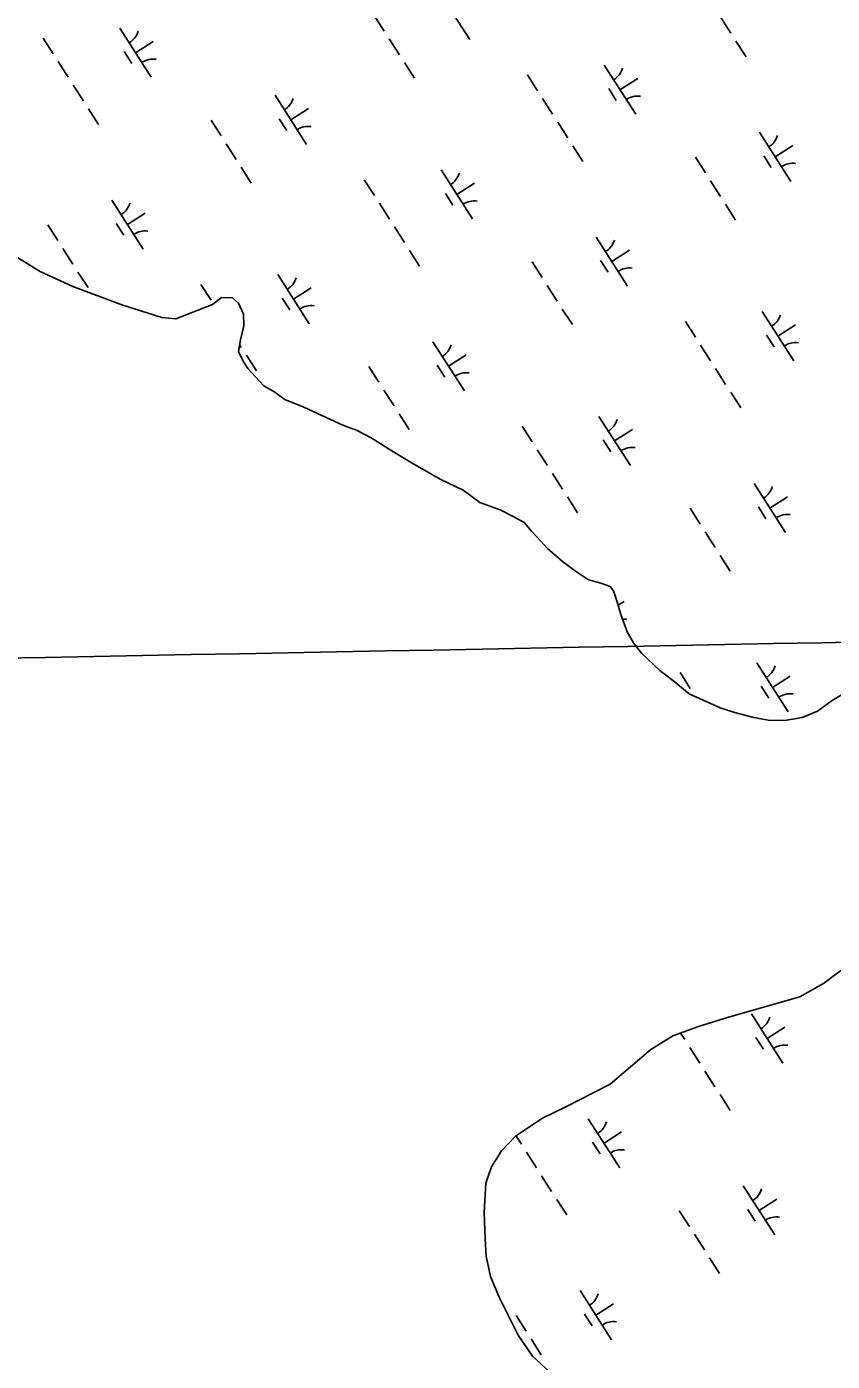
# Model space of a CAD drawing. Extents: x 3962991 to 3983549, y 181631 to 204078.
# Drawn here: x 3969320 to 3970011, y 193769 to 194913 of the extents above; entities that cross this region are included whole.
import ezdxf

# ---------------------------------------------------------------- set-up
doc = ezdxf.new("R2010")
doc.units = 0
doc.layers.add('V-GRID-MAJR', color=7, linetype='Continuous')
doc.layers.add('V-WETL-SWMP', color=7, linetype='Continuous')

msp = doc.modelspace()

# ---------------------------------------------------------------- linework, layer by layer
at = {"layer": 'V-GRID-MAJR'}
msp.add_spline([(3968046, 194348.3), (3973372.6, 194448.6), (3978699.2, 194549.8), (3978985.3, 194555.2)], degree=3, dxfattribs=at)
at = {"layer": 'V-WETL-SWMP'}
for p, q in [((3969672.9, 194944.1), (3969699.9, 194902)), ((3969618, 194922.8), (3969626.6, 194909.3)), ((3969915.4, 194921), (3969924, 194907.6)), ((3969399.8, 194911.9), (3969426.8, 194869.8)), ((3969334, 194903.4), (3969342.6, 194889.9)), ((3969413.3, 194890.8), (3969428.5, 194900.5)), ((3969630.9, 194902.6), (3969639.6, 194889.1)), ((3969928.3, 194900.8), (3969937, 194887.4)), ((3969403.6, 194891.7), (3969410.1, 194881.6)), ((3969346.9, 194883.2), (3969355.5, 194869.7)), ((3969643.9, 194882.4), (3969652.5, 194868.9)), ((3969815.3, 194880.1), (3969842.3, 194838.1)), ((3969359.9, 194863), (3969368.5, 194849.5)), ((3969749.5, 194871.7), (3969758.1, 194858.2)), ((3969828.8, 194859.1), (3969844, 194868.8)), ((3969532.9, 194854.3), (3969559.8, 194812.2)), ((3969762.4, 194851.5), (3969771, 194838)), ((3969819.1, 194860), (3969825.6, 194849.9)), ((3969372.8, 194842.8), (3969381.4, 194829.3)), ((3969546.4, 194833.3), (3969561.5, 194843)), ((3969478, 194833), (3969486.6, 194819.6)), ((3969536.6, 194834.2), (3969543.1, 194824.1)), ((3969775.4, 194831.3), (3969784, 194817.8)), ((3969948.4, 194822.6), (3969975.3, 194780.5)), ((3969490.9, 194812.8), (3969499.5, 194799.3)), ((3969788.3, 194811.1), (3969797, 194797.6)), ((3969961.9, 194801.6), (3969977, 194811.3)), ((3969893.5, 194801.3), (3969902.1, 194787.8)), ((3969952.1, 194802.4), (3969958.6, 194792.3)), ((3969503.9, 194792.6), (3969512.5, 194779.1)), ((3969675.3, 194790.4), (3969702.3, 194748.3)), ((3969609.4, 194781.9), (3969618.1, 194768.4)), ((3969688.8, 194769.3), (3969704, 194779)), ((3969906.4, 194781.1), (3969915, 194767.6)), ((3969392.8, 194764.5), (3969419.8, 194722.5)), ((3969622.4, 194761.7), (3969631, 194748.2)), ((3969679.1, 194770.2), (3969685.5, 194760.1)), ((3969919.4, 194760.9), (3969928, 194747.4)), ((3969406.3, 194743.5), (3969421.5, 194753.2)), ((3969337.9, 194743.3), (3969346.6, 194729.8)), ((3969396.6, 194744.4), (3969403.1, 194734.3)), ((3969635.3, 194741.5), (3969644, 194728)), ((3969808.3, 194732.8), (3969835.3, 194690.7)), ((3969331.4, 194703.2), (3969311.5, 194715.5)), ((3969350.9, 194723), (3969359.5, 194709.6)), ((3969648.3, 194721.3), (3969656.9, 194707.8)), ((3969821.8, 194711.8), (3969837, 194721.5)), ((3969359.6, 194690.4), (3969331.4, 194703.2)), ((3969363.8, 194702.8), (3969372.5, 194689.4)), ((3969753.4, 194711.5), (3969762.1, 194698.1)), ((3969812.1, 194712.7), (3969818.6, 194702.6)), ((3969469.4, 194692.1), (3969478, 194678.7)), ((3969535.3, 194700.6), (3969562.3, 194658.5)), ((3969766.4, 194691.3), (3969775, 194677.9)), ((3969401.6, 194674.7), (3969359.6, 194690.4)), ((3969486.9, 194681), (3969479.2, 194674.9)), ((3969496.5, 194680.6), (3969486.9, 194681)), ((3969501.5, 194676), (3969496.5, 194680.6)), ((3969539, 194680.4), (3969545.5, 194670.3)), ((3969548.8, 194679.6), (3969563.9, 194689.3)), ((3969435.8, 194663.8), (3969401.6, 194674.7)), ((3969479.2, 194674.9), (3969447.7, 194662.7)), ((3969505.9, 194666.8), (3969501.5, 194676)), ((3969779.3, 194671.1), (3969788, 194657.7)), ((3969950.8, 194668.9), (3969977.8, 194626.8)), ((3969447.7, 194662.7), (3969435.8, 194663.8)), ((3969503.2, 194644.6), (3969506.1, 194656.8)), ((3969506.1, 194656.8), (3969505.9, 194666.8)), ((3969884.9, 194660.4), (3969893.5, 194646.9)), ((3969964.3, 194647.8), (3969979.4, 194657.5)), ((3969954.5, 194648.7), (3969961, 194638.6)), ((3969501.5, 194634.8), (3969503.2, 194644.6)), ((3969505.8, 194625.9), (3969501.5, 194634.8)), ((3969502.5, 194640.5), (3969503.9, 194638.2)), ((3969668.3, 194643.1), (3969695.3, 194601)), ((3969897.9, 194640.2), (3969906.5, 194626.7)), ((3969509.5, 194620), (3969505.8, 194625.9)), ((3969508.3, 194631.5), (3969516.9, 194618)), ((3969672.1, 194622.9), (3969678.5, 194612.8)), ((3969681.8, 194622), (3969696.9, 194631.7)), ((3969523.4, 194605.2), (3969509.5, 194620)), ((3969613.4, 194621.8), (3969622, 194608.3)), ((3969910.8, 194620), (3969919.4, 194606.5)), ((3969531.8, 194600.5), (3969523.4, 194605.2)), ((3969541.4, 194593.5), (3969531.8, 194600.5)), ((3969626.3, 194601.6), (3969635, 194588.1)), ((3969923.8, 194599.8), (3969932.4, 194586.3)), ((3969557.6, 194587.1), (3969541.4, 194593.5)), ((3969591.5, 194571.2), (3969557.6, 194587.1)), ((3969639.3, 194581.3), (3969647.9, 194567.9)), ((3969810.7, 194579.1), (3969837.7, 194537)), ((3969602.9, 194567.2), (3969591.5, 194571.2)), ((3969615.5, 194560.8), (3969602.9, 194567.2)), ((3969744.9, 194570.6), (3969753.5, 194557.2)), ((3969824.2, 194558.1), (3969839.4, 194567.8)), ((3969633, 194549.6), (3969615.5, 194560.8)), ((3969814.5, 194558.9), (3969821, 194548.8)), ((3969650.4, 194539.1), (3969633, 194549.6)), ((3969757.8, 194550.4), (3969766.5, 194537)), ((3969675, 194525), (3969650.4, 194539.1)), ((3969694.3, 194515.7), (3969675, 194525)), ((3969770.8, 194530.2), (3969779.4, 194516.8)), ((3969943.8, 194521.6), (3969970.8, 194479.5)), ((3969708.5, 194505.1), (3969694.3, 194515.7)), ((3969783.7, 194510), (3969792.4, 194496.5)), ((3969957.3, 194500.5), (3969972.4, 194510.2)), ((3969726.1, 194499), (3969708.5, 194505.1)), ((3969737.2, 194493.3), (3969726.1, 194499)), ((3969888.9, 194500.3), (3969897.5, 194486.8)), ((3969947.5, 194501.4), (3969954, 194491.3)), ((3969746.7, 194488.1), (3969737.2, 194493.3)), ((3969752.8, 194480.7), (3969746.7, 194488.1)), ((3969757.7, 194475.4), (3969752.8, 194480.7)), ((3969766.7, 194465.9), (3969757.7, 194475.4)), ((3969901.8, 194480.1), (3969910.5, 194466.6)), ((3969779.4, 194454.7), (3969766.7, 194465.9)), ((3969791.5, 194445.9), (3969779.4, 194454.7)), ((3969914.8, 194459.9), (3969923.4, 194446.4)), ((3969801.7, 194438.9), (3969791.5, 194445.9)), ((3969812.5, 194436), (3969801.7, 194438.9)), ((3969820.3, 194433.1), (3969812.5, 194436)), ((3969823.3, 194429.6), (3969820.3, 194433.1)), ((3969825.8, 194421.8), (3969823.3, 194429.6)), ((3969829.5, 194409.3), (3969825.8, 194421.8)), ((3969827.2, 194417.1), (3969832.4, 194420.5)), ((3969835.1, 194394.5), (3969829.5, 194409.3)), ((3969840.5, 194385), (3969835.1, 194394.5)), ((3969847.2, 194376.1), (3969840.5, 194385)), ((3969862.9, 194361.3), (3969847.2, 194376.1)), ((3969876.8, 194350.8), (3969862.9, 194361.3)), ((3969880.3, 194359.4), (3969888.9, 194345.9)), ((3969946.2, 194367.8), (3969973.2, 194325.7)), ((3969888.2, 194341.3), (3969876.8, 194350.8)), ((3969950, 194347.7), (3969956.4, 194337.6)), ((3969959.7, 194346.8), (3969974.8, 194356.5)), ((3969914.6, 194329.1), (3969888.2, 194341.3)), ((3969893.3, 194339.2), (3969893.4, 194338.9)), ((3970020.2, 194341.1), (3970010.7, 194335.6)), ((3969927.2, 194325.1), (3969914.6, 194329.1)), ((3969942.2, 194321.1), (3969927.2, 194325.1)), ((3969998.3, 194326.5), (3969985.2, 194321)), ((3970010.7, 194335.6), (3969998.3, 194326.5)), ((3969956, 194318.8), (3969942.2, 194321.1)), ((3969970.3, 194318.4), (3969956, 194318.8)), ((3969985.2, 194321), (3969970.3, 194318.4)), ((3970003.3, 194093), (3970027, 194110.6)), ((3969983.1, 194081.5), (3970003.3, 194093)), ((3969921.8, 194064), (3969983.1, 194081.5)), ((3969896.2, 194056), (3969921.8, 194064)), ((3969941.6, 194066.8), (3969968.6, 194024.7)), ((3969874.2, 194048), (3969896.2, 194056)), ((3969880.8, 194050.4), (3969884.4, 194044.9)), ((3969955.1, 194045.8), (3969970.2, 194055.5)), ((3969855.2, 194036.4), (3969874.2, 194048)), ((3969945.4, 194046.6), (3969951.8, 194036.5)), ((3969820.3, 194006.7), (3969855.2, 194036.4)), ((3969888.7, 194038.1), (3969897.3, 194024.6)), ((3969901.6, 194017.9), (3969910.3, 194004.4)), ((3969782.4, 193987.2), (3969820.3, 194006.7)), ((3969914.6, 193997.7), (3969923.2, 193984.2)), ((3969762.2, 193977.4), (3969782.4, 193987.2)), ((3969739.1, 193962.2), (3969762.2, 193977.4)), ((3969801.6, 193977), (3969828.6, 193934.9)), ((3969727.3, 193949.5), (3969739.1, 193962.2)), ((3969739.6, 193962.5), (3969744.3, 193955.1)), ((3969815.1, 193956), (3969830.2, 193965.7)), ((3969718.5, 193935.7), (3969727.3, 193949.5)), ((3969748.6, 193948.3), (3969757.3, 193934.9)), ((3969805.3, 193956.9), (3969811.8, 193946.8)), ((3969713.8, 193921.9), (3969718.5, 193935.7)), ((3969761.6, 193928.1), (3969770.2, 193914.7)), ((3969712.3, 193896.8), (3969713.8, 193921.9)), ((3969934.6, 193919.5), (3969961.6, 193877.4)), ((3969774.5, 193907.9), (3969783.2, 193894.5)), ((3969948.1, 193898.4), (3969963.2, 193908.2)), ((3969713.2, 193874.1), (3969712.3, 193896.8)), ((3969879.7, 193898.2), (3969888.3, 193884.7)), ((3969938.4, 193899.3), (3969944.8, 193889.2)), ((3969714, 193859.2), (3969713.2, 193874.1)), ((3969892.6, 193878), (3969901.3, 193864.5)), ((3969717.8, 193841.9), (3969714, 193859.2)), ((3969905.6, 193857.8), (3969914.2, 193844.3)), ((3969725.1, 193824.1), (3969717.8, 193841.9)), ((3969741.6, 193791.4), (3969725.1, 193824.1)), ((3969794.6, 193829.7), (3969821.5, 193787.6)), ((3969808.1, 193808.7), (3969823.2, 193818.4)), ((3969739.7, 193808.4), (3969748.3, 193794.9)), ((3969798.3, 193809.5), (3969804.8, 193799.4)), ((3969753.8, 193773.6), (3969741.6, 193791.4)), ((3969752.6, 193788.2), (3969761.2, 193774.7)), ((3969768.3, 193760.1), (3969753.8, 193773.6))]:
    msp.add_line(p, q, dxfattribs=at)
for centre, start, end in [((3969398.6, 194914.2), 301.8919, 343.4355), ((3969428.4, 194867.7), 81.8919, 123.4355), ((3969814.1, 194882.5), 301.8919, 343.4355), ((3969531.6, 194856.7), 301.8919, 343.4355), ((3969843.9, 194836), 81.8919, 123.4355), ((3969561.5, 194810.1), 81.8919, 123.4355), ((3969947.1, 194824.9), 301.8919, 343.4355), ((3969977, 194778.4), 81.8919, 123.4355), ((3969674.1, 194792.7), 301.8919, 343.4355), ((3969391.6, 194766.9), 301.8919, 343.4355), ((3969703.9, 194746.2), 81.8919, 123.4355), ((3969421.4, 194720.4), 81.8919, 123.4355), ((3969807.1, 194735.2), 301.8919, 343.4355), ((3969836.9, 194688.7), 81.8919, 123.4355), ((3969534.1, 194702.9), 301.8919, 343.4355), ((3969563.9, 194656.4), 81.8919, 123.4355), ((3969949.6, 194671.2), 301.8919, 343.4355), ((3969667.1, 194645.4), 301.8919, 343.4355), ((3969979.4, 194624.7), 81.8919, 123.4355), ((3969696.9, 194598.9), 81.8919, 123.4355), ((3969809.5, 194581.4), 301.8919, 343.4355), ((3969839.3, 194534.9), 81.8919, 123.4355), ((3969942.6, 194523.9), 301.8919, 343.4355), ((3969972.4, 194477.4), 81.8919, 123.4355), ((3969832.3, 194387.6), 81.8919, 94.2064), ((3969945, 194370.2), 301.8919, 343.4355), ((3969974.8, 194323.7), 81.8919, 123.4355), ((3969940.4, 194069.1), 301.8919, 343.4355), ((3969970.2, 194022.6), 81.8919, 123.4355), ((3969800.4, 193979.4), 301.8919, 343.4355), ((3969830.2, 193932.9), 81.8919, 123.4355), ((3969933.4, 193921.8), 301.8919, 343.4355), ((3969963.2, 193875.3), 81.8919, 123.4355), ((3969793.3, 193832), 301.8919, 343.4355), ((3969823.2, 193785.5), 81.8919, 123.4355)]:
    msp.add_arc(centre, 17.6, start, end, dxfattribs=at)

doc.saveas('drawing.dxf')
